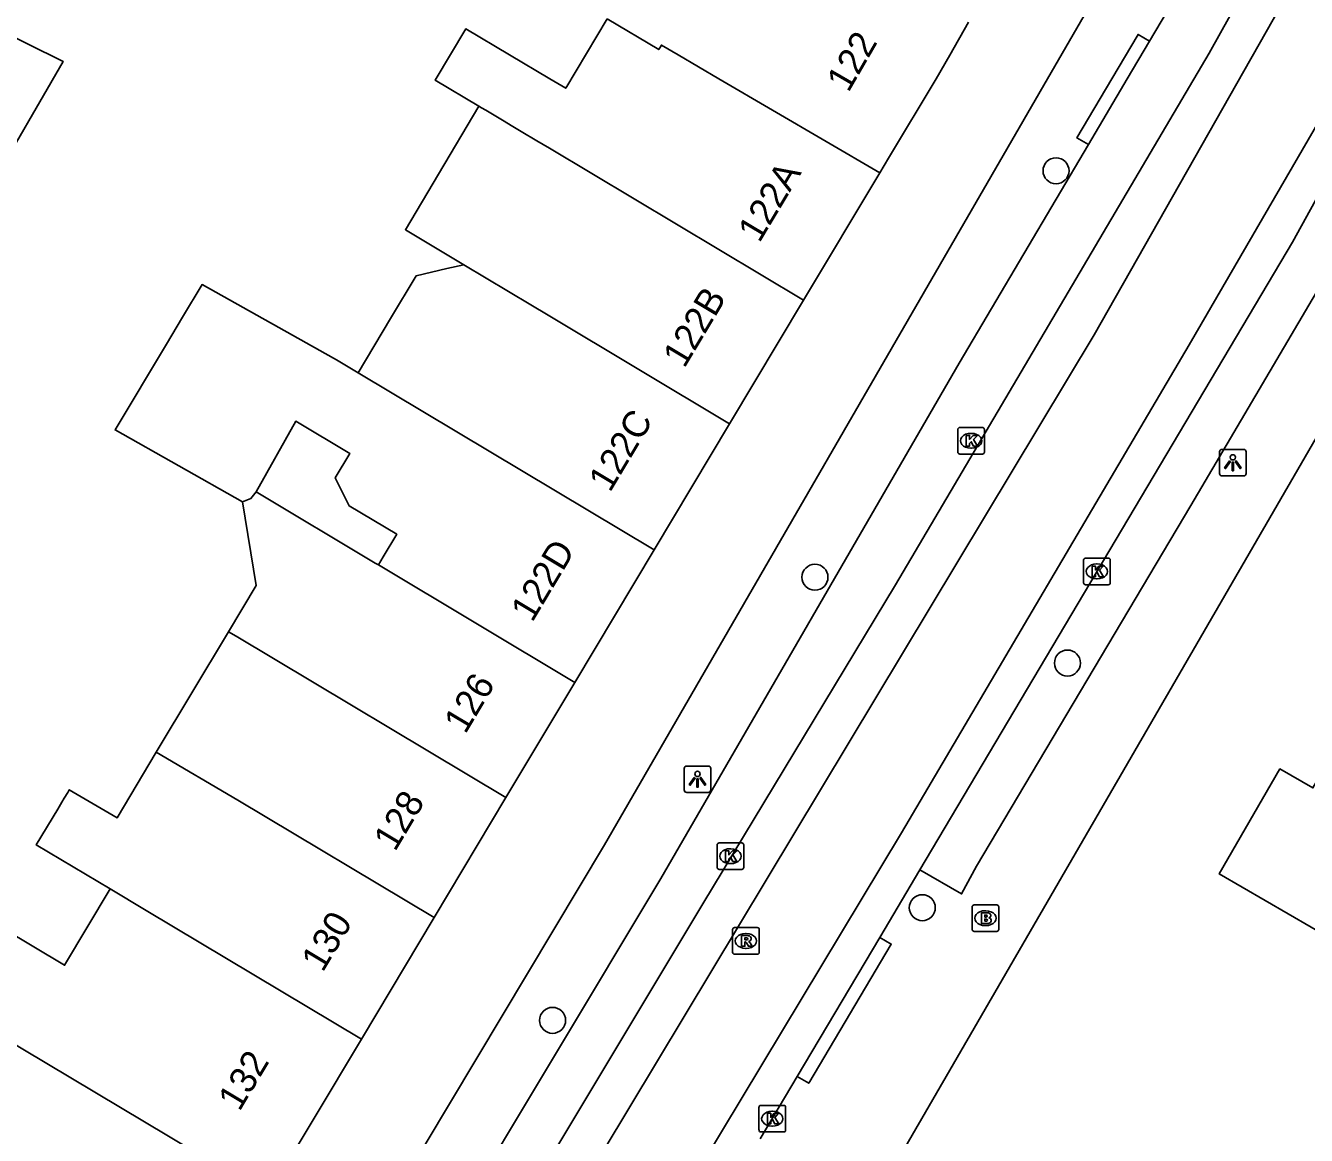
# Model space of a CAD drawing. Extents: x 160356 to 161355, y 381727 to 382845.
# Drawn here: x 160772.81 to 160820.98, y 382210.25 to 382252 of the extents above; entities that cross this region are included whole.
import ezdxf

# ---------------------------------------------------------------- set-up
doc = ezdxf.new("R2010")
doc.units = 0
for name, color, linetype in [('IMGEO_Boom', 7, 'Continuous'), ('IMGEO_Brandkraan', 7, 'Continuous'), ('IMGEO_Kolk', 7, 'Continuous'), ('IMGEO_Lichtpunt', 7, 'Continuous'), ('IMGEO_Pand', 7, 'Continuous'), ('IMGEO_Pand_nummerreeks', 7, 'Continuous'), ('IMGEO_Rijbaan_lokaal_gesloten', 7, 'Continuous'), ('IMGEO_Rioolput', 7, 'Continuous'), ('IMGEO_Voetpad_open', 7, 'Continuous')]:
    doc.layers.add(name, color=color, linetype=linetype)

msp = doc.modelspace()

# ---------------------------------------------------------------- linework, layer by layer
at = {"layer": 'IMGEO_Boom'}
for centre in [(160811.559, 382246.539), (160802.493, 382231.247), (160811.989, 382228.019), (160806.531, 382218.816), (160792.627, 382214.578)]:
    msp.add_circle(centre, 0.489, dxfattribs=at)
at = {"layer": 'IMGEO_Brandkraan'}
for p, q in [((160808.404, 382217.995), (160808.404, 382218.847)), ((160808.479, 382218.921), (160809.331, 382218.921)), ((160809.405, 382218.847), (160809.405, 382217.995)), ((160808.892, 382218.701), (160808.917, 382218.701)), ((160809.331, 382217.921), (160808.479, 382217.921)), ((160808.915, 382218.141), (160808.89, 382218.141))]:
    msp.add_line(p, q, dxfattribs=at)
for points in [[(160808.404, 382217.995), (160808.404, 382218.847)], [(160808.479, 382218.921), (160809.331, 382218.921)], [(160809.405, 382218.847), (160809.405, 382217.995)], [(160808.752, 382218.621), (160808.752, 382218.221), (160808.965, 382218.221)], [(160808.983, 382218.621), (160808.752, 382218.621)], [(160808.931, 382218.54), (160808.877, 382218.54), (160808.877, 382218.464)], [(160808.877, 382218.464), (160808.93, 382218.464)], [(160808.939, 382218.388), (160808.877, 382218.388), (160808.877, 382218.307)], [(160808.877, 382218.307), (160808.939, 382218.307)], [(160809.331, 382217.921), (160808.479, 382217.921)]]:
    msp.add_lwpolyline(points, dxfattribs=at)
for centre, radius, start, end in [((160808.481, 382218.845), 0.0765, 91.552, 178.448), ((160808.481, 382218.845), 0.0765, 91.552, 178.448), ((160809.329, 382218.845), 0.0765, 1.552, 88.448), ((160809.329, 382218.845), 0.0765, 1.552, 88.448), ((160808.932, 382218.502), 0.0379, 267.8285, 90.9355), ((160808.94, 382218.347), 0.0404, 269.8759, 90.5077), ((160808.971, 382218.472), 0.251, 268.6676, 293.5347), ((160808.987, 382218.476), 0.145, 59.4692, 91.5367), ((160809.012, 382218.523), 0.0922, 285.5137, 58.1501), ((160809.017, 382218.331), 0.105, 301.3115, 78.989), ((160808.481, 382217.997), 0.0765, 181.552, 268.448), ((160808.481, 382217.997), 0.0765, 181.552, 268.448), ((160809.329, 382217.997), 0.0765, 271.552, 358.448), ((160809.329, 382217.997), 0.0765, 271.552, 358.448)]:
    msp.add_arc(centre, radius, start, end, dxfattribs=at)
for centre, major_axis, ratio, start_param, end_param in [((160808.891, 382218.421), (-0.387, 0.002), 0.722429, 4.712389, 7.853982), ((160808.916, 382218.421), (-0.39, 0.002), 0.717154, 1.570796, 4.712389)]:
    msp.add_ellipse(centre, major_axis=major_axis, ratio=ratio, start_param=start_param, end_param=end_param, dxfattribs=at)
at = {"layer": 'IMGEO_Kolk'}
for p, q in [((160807.865, 382235.955), (160807.865, 382236.807)), ((160807.94, 382236.881), (160808.792, 382236.881)), ((160808.353, 382236.661), (160808.378, 382236.661)), ((160808.866, 382236.807), (160808.866, 382235.955)), ((160808.376, 382236.101), (160808.351, 382236.101)), ((160808.792, 382235.881), (160807.94, 382235.881)), ((160812.598, 382231.042), (160812.598, 382231.894)), ((160812.673, 382231.968), (160813.525, 382231.968)), ((160813.086, 382231.748), (160813.111, 382231.748)), ((160813.599, 382231.894), (160813.599, 382231.042)), ((160813.525, 382230.968), (160812.673, 382230.968)), ((160813.109, 382231.188), (160813.084, 382231.188)), ((160798.814, 382220.328), (160798.814, 382221.18)), ((160798.889, 382221.254), (160799.741, 382221.254)), ((160799.815, 382221.18), (160799.815, 382220.328)), ((160799.302, 382221.034), (160799.327, 382221.034)), ((160799.741, 382220.254), (160798.889, 382220.254)), ((160799.325, 382220.474), (160799.3, 382220.474)), ((160800.389, 382210.454), (160800.389, 382211.306)), ((160800.464, 382211.38), (160801.316, 382211.38)), ((160800.877, 382211.16), (160800.902, 382211.16)), ((160801.39, 382211.306), (160801.39, 382210.454)), ((160800.9, 382210.6), (160800.875, 382210.6)), ((160801.316, 382210.38), (160800.464, 382210.38))]:
    msp.add_line(p, q, dxfattribs=at)
for points in [[(160807.865, 382235.955), (160807.865, 382236.807)], [(160807.94, 382236.881), (160808.792, 382236.881)], [(160808.186, 382236.581), (160808.309, 382236.581), (160808.309, 382236.43), (160808.439, 382236.581), (160808.603, 382236.581), (160808.457, 382236.43), (160808.61, 382236.181), (160808.458, 382236.181), (160808.373, 382236.345), (160808.309, 382236.278), (160808.309, 382236.181), (160808.186, 382236.181), (160808.186, 382236.581)], [(160808.866, 382236.807), (160808.866, 382235.955)], [(160808.792, 382235.881), (160807.94, 382235.881)], [(160812.598, 382231.042), (160812.598, 382231.894)], [(160812.673, 382231.968), (160813.525, 382231.968)], [(160813.599, 382231.894), (160813.599, 382231.042)], [(160812.919, 382231.668), (160813.042, 382231.668), (160813.042, 382231.517), (160813.172, 382231.668), (160813.336, 382231.668), (160813.19, 382231.517), (160813.343, 382231.268), (160813.191, 382231.268), (160813.106, 382231.432), (160813.042, 382231.365), (160813.042, 382231.268), (160812.919, 382231.268), (160812.919, 382231.668)], [(160813.525, 382230.968), (160812.673, 382230.968)], [(160798.814, 382220.328), (160798.814, 382221.18)], [(160798.889, 382221.254), (160799.741, 382221.254)], [(160799.815, 382221.18), (160799.815, 382220.328)], [(160799.135, 382220.954), (160799.258, 382220.954), (160799.258, 382220.803), (160799.388, 382220.954), (160799.552, 382220.954), (160799.406, 382220.803), (160799.559, 382220.554), (160799.407, 382220.554), (160799.322, 382220.718), (160799.258, 382220.651), (160799.258, 382220.554), (160799.135, 382220.554), (160799.135, 382220.954)], [(160799.741, 382220.254), (160798.889, 382220.254)], [(160800.389, 382210.454), (160800.389, 382211.306)], [(160800.464, 382211.38), (160801.316, 382211.38)], [(160800.71, 382211.08), (160800.833, 382211.08), (160800.833, 382210.929), (160800.963, 382211.08), (160801.127, 382211.08), (160800.981, 382210.929), (160801.134, 382210.68), (160800.982, 382210.68), (160800.897, 382210.844), (160800.833, 382210.777), (160800.833, 382210.68), (160800.71, 382210.68), (160800.71, 382211.08)], [(160801.39, 382211.306), (160801.39, 382210.454)], [(160801.316, 382210.38), (160800.464, 382210.38)]]:
    msp.add_lwpolyline(points, dxfattribs=at)
for centre, start, end in [((160807.942, 382236.805), 91.552, 178.448), ((160807.942, 382236.805), 91.552, 178.448), ((160808.79, 382236.805), 1.552, 88.448), ((160808.79, 382236.805), 1.552, 88.448), ((160807.942, 382235.957), 181.552, 268.448), ((160807.942, 382235.957), 181.552, 268.448), ((160808.79, 382235.957), 271.552, 358.448), ((160808.79, 382235.957), 271.552, 358.448), ((160812.675, 382231.892), 91.552, 178.448), ((160812.675, 382231.892), 91.552, 178.448), ((160813.523, 382231.892), 1.552, 88.448), ((160813.523, 382231.892), 1.552, 88.448), ((160812.675, 382231.044), 181.552, 268.448), ((160812.675, 382231.044), 181.552, 268.448), ((160813.523, 382231.044), 271.552, 358.448), ((160813.523, 382231.044), 271.552, 358.448), ((160798.891, 382221.178), 91.552, 178.448), ((160798.891, 382221.178), 91.552, 178.448), ((160799.739, 382221.178), 1.552, 88.448), ((160799.739, 382221.178), 1.552, 88.448), ((160798.891, 382220.33), 181.552, 268.448), ((160798.891, 382220.33), 181.552, 268.448), ((160799.739, 382220.33), 271.552, 358.448), ((160799.739, 382220.33), 271.552, 358.448), ((160800.466, 382211.304), 91.552, 178.448), ((160800.466, 382211.304), 91.552, 178.448), ((160801.314, 382211.304), 1.552, 88.448), ((160801.314, 382211.304), 1.552, 88.448), ((160800.466, 382210.456), 181.552, 268.448), ((160800.466, 382210.456), 181.552, 268.448), ((160801.314, 382210.456), 271.552, 358.448), ((160801.314, 382210.456), 271.552, 358.448)]:
    msp.add_arc(centre, 0.0765, start, end, dxfattribs=at)
for centre, major_axis, ratio, start_param, end_param in [((160808.352, 382236.381), (-0.387, 0.002), 0.722429, 4.712389, 7.853982), ((160808.377, 382236.381), (-0.39, 0.002), 0.717154, 1.570796, 4.712389), ((160813.085, 382231.468), (-0.387, 0.002), 0.722429, 4.712389, 7.853982), ((160813.11, 382231.468), (-0.39, 0.002), 0.717154, 1.570796, 4.712389), ((160799.301, 382220.754), (-0.387, 0.002), 0.722429, 4.712389, 7.853982), ((160799.326, 382220.754), (-0.39, 0.002), 0.717154, 1.570796, 4.712389), ((160800.876, 382210.88), (-0.387, 0.002), 0.722429, 4.712389, 7.853982), ((160800.901, 382210.88), (-0.39, 0.002), 0.717154, 1.570796, 4.712389)]:
    msp.add_ellipse(centre, major_axis=major_axis, ratio=ratio, start_param=start_param, end_param=end_param, dxfattribs=at)
at = {"layer": 'IMGEO_Lichtpunt'}
for p, q in [((160818.613, 382236.056), (160817.805, 382236.056)), ((160818.613, 382236.056), (160817.805, 382236.056)), ((160817.711, 382235.961), (160817.711, 382235.154)), ((160817.711, 382235.961), (160817.711, 382235.154)), ((160818.707, 382235.154), (160818.707, 382235.961)), ((160818.707, 382235.154), (160818.707, 382235.961)), ((160817.805, 382235.06), (160818.613, 382235.06)), ((160817.805, 382235.06), (160818.613, 382235.06)), ((160797.578, 382224.051), (160797.578, 382223.244)), ((160797.578, 382224.051), (160797.578, 382223.244)), ((160798.48, 382224.146), (160797.672, 382224.146)), ((160798.48, 382224.146), (160797.672, 382224.146)), ((160798.574, 382223.244), (160798.574, 382224.051)), ((160798.574, 382223.244), (160798.574, 382224.051)), ((160797.672, 382223.15), (160798.48, 382223.15)), ((160797.672, 382223.15), (160798.48, 382223.15))]:
    msp.add_line(p, q, dxfattribs=at)
for points in [[(160818.085, 382235.625), (160818.124, 382235.597), (160817.936, 382235.335), (160817.898, 382235.362), (160818.085, 382235.625)], [(160818.187, 382235.577), (160818.234, 382235.577), (160818.234, 382235.255), (160818.187, 382235.255), (160818.187, 382235.577)], [(160818.297, 382235.597), (160818.335, 382235.624), (160818.522, 382235.362), (160818.483, 382235.334), (160818.297, 382235.597)], [(160797.952, 382223.715), (160797.991, 382223.687), (160797.803, 382223.425), (160797.765, 382223.452), (160797.952, 382223.715)], [(160798.054, 382223.667), (160798.101, 382223.667), (160798.101, 382223.345), (160798.054, 382223.345), (160798.054, 382223.667)], [(160798.164, 382223.687), (160798.202, 382223.714), (160798.389, 382223.452), (160798.35, 382223.424), (160798.164, 382223.687)]]:
    msp.add_lwpolyline(points, dxfattribs=at)
for centre in [(160818.21, 382235.759), (160798.077, 382223.849)]:
    msp.add_circle(centre, 0.0994, dxfattribs=at)
for centre, start, end in [((160817.805, 382235.961), 90, 180), ((160817.805, 382235.961), 90, 180), ((160818.613, 382235.961), 0, 90), ((160818.613, 382235.961), 0, 90), ((160817.805, 382235.154), 180, 270), ((160817.805, 382235.154), 180, 270), ((160818.613, 382235.154), 270, 0), ((160818.613, 382235.154), 270, 360), ((160797.672, 382224.051), 90, 180), ((160797.672, 382224.051), 90, 180), ((160798.48, 382224.051), 0, 90), ((160798.48, 382224.051), 0, 90), ((160797.672, 382223.244), 180, 270), ((160797.672, 382223.244), 180, 270), ((160798.48, 382223.244), 270, 0), ((160798.48, 382223.244), 270, 360)]:
    msp.add_arc(centre, 0.0946, start, end, dxfattribs=at)
at = {"layer": 'IMGEO_Pand'}
for points in [[(160771.5, 382251.991), (160774.219, 382250.65), (160771.439, 382245.863), (160768.823, 382247.382)], [(160789.853, 382248.964), (160788.207, 382249.949), (160789.36, 382251.877), (160791.004, 382250.9), (160792.519, 382250), (160793.124, 382249.641), (160794.68, 382252.259)], [(160804.93, 382246.459), (160798.876, 382250), (160797.346, 382250.895), (160796.718, 382251.27), (160796.617, 382251.1), (160794.68, 382252.259)], [(160808.268, 382252.126), (160807.561, 382250.892), (160807.05, 382250), (160805.262, 382247.012), (160804.93, 382246.459)], [(160789.288, 382243.004), (160787.091, 382244.319), (160788.333, 382246.408), (160789.853, 382248.964)], [(160789.853, 382248.964), (160789.955, 382248.911), (160790.114, 382248.816), (160790.428, 382248.628), (160790.74, 382248.441), (160791.128, 382248.209), (160791.445, 382248.02), (160792.035, 382247.666), (160792.51, 382247.383), (160802.064, 382241.667)], [(160804.93, 382246.459), (160802.064, 382241.667)], [(160785.313, 382238.942), (160786.535, 382240.986), (160787.496, 382242.591), (160788.65, 382242.857), (160789.288, 382243.004)], [(160799.285, 382237.023), (160792.458, 382241.108), (160791.811, 382241.495), (160789.288, 382243.004)], [(160780.962, 382234.089), (160776.175, 382236.79), (160778.105, 382240.017), (160778.709, 382241.027), (160779.444, 382242.256), (160784.386, 382239.485), (160784.496, 382239.431), (160785.313, 382238.942)], [(160802.064, 382241.667), (160799.285, 382237.023)], [(160796.448, 382232.281), (160785.313, 382238.942)], [(160781.48, 382234.462), (160782.969, 382237.116), (160784.995, 382235.904), (160784.449, 382234.992), (160784.982, 382233.928), (160786.766, 382232.863), (160786.258, 382232.013), (160786.077, 382231.711)], [(160799.285, 382237.023), (160796.448, 382232.281)], [(160781.48, 382234.462), (160781.28, 382234.213), (160780.962, 382234.089)], [(160786.077, 382231.711), (160785.957, 382231.783), (160781.48, 382234.462)], [(160780.433, 382229.197), (160781.477, 382230.941), (160780.962, 382234.089)], [(160796.448, 382232.281), (160793.463, 382227.292)], [(160793.463, 382227.292), (160786.077, 382231.711)], [(160777.724, 382224.668), (160780.433, 382229.197)], [(160780.433, 382229.197), (160780.725, 382229.032), (160790.872, 382222.961)], [(160823.697, 382227.602), (160821.218, 382223.321), (160819.982, 382224.036), (160817.697, 382220.088), (160822.024, 382217.583), (160824.232, 382216.304), (160829.536, 382213.233), (160832.595, 382218.516), (160834.328, 382221.509), (160832.522, 382222.555)], [(160793.463, 382227.292), (160790.872, 382222.961)], [(160775.984, 382219.52), (160773.209, 382221.177), (160774.016, 382222.525), (160774.172, 382222.785), (160774.263, 382222.938), (160774.393, 382223.155), (160774.451, 382223.252), (160776.245, 382222.196), (160777.724, 382224.668)], [(160788.171, 382218.448), (160780.785, 382222.867), (160777.724, 382224.668)], [(160790.872, 382222.961), (160788.171, 382218.448)], [(160771.727, 382214.075), (160770.155, 382215.014), (160771.959, 382218.034), (160774.272, 382216.652), (160775.984, 382219.52)], [(160775.984, 382219.52), (160777.344, 382218.708), (160785.436, 382213.876)], [(160788.171, 382218.448), (160785.436, 382213.876)], [(160771.727, 382214.075), (160781.915, 382207.991)], [(160785.436, 382213.876), (160781.915, 382207.991)]]:
    msp.add_lwpolyline(points, dxfattribs=at)
at = {"layer": 'IMGEO_Rijbaan_lokaal_gesloten'}
for points in [[(160871.535, 382363.229), (160868.864, 382355.162), (160862.656, 382339.12), (160850.947, 382313.328), (160845.281, 382301.287), (160837.239, 382284.953), (160826.989, 382265.037), (160812.989, 382240.37), (160784.239, 382192.537), (160777.906, 382181.828), (160776.425, 382182.776)], [(160874.812, 382362.252), (160874.567, 382361.431), (160873.42, 382357.694), (160870.928, 382350.579), (160869.059, 382345.759), (160864.338, 382334.874), (160859.092, 382322.809), (160853.059, 382309.759), (160846.567, 382296.087), (160839.879, 382282.612), (160835.649, 382274.12), (160830.666, 382264.645), (160824.699, 382254.022), (160816.567, 382239.989), (160805.748, 382221.628), (160792.985, 382200.423), (160781.379, 382180.62), (160782.592, 382179.909)], [(160781.786, 382191.466), (160786.323, 382199.028), (160798.28, 382218.963), (160805.521, 382230.961), (160817.325, 382250.962), (160826.186, 382266.882), (160838.167, 382290.047), (160842.376, 382298.812)], [(160806.44, 382220.243), (160820.447, 382243.859), (160823.843, 382250), (160824.345, 382250.697)], [(160804.931, 382217.699), (160806.44, 382220.243)], [(160801.83, 382212.468), (160804.931, 382217.699)], [(160800.434, 382210.12), (160801.83, 382212.468)]]:
    msp.add_lwpolyline(points, dxfattribs=at)
at = {"layer": 'IMGEO_Rioolput'}
for p, q in [((160799.398, 382217.14), (160799.398, 382217.992)), ((160799.473, 382218.066), (160800.325, 382218.066)), ((160799.886, 382217.846), (160799.911, 382217.846)), ((160800.399, 382217.992), (160800.399, 382217.14)), ((160799.909, 382217.286), (160799.884, 382217.286)), ((160800.325, 382217.066), (160799.473, 382217.066))]:
    msp.add_line(p, q, dxfattribs=at)
for points in [[(160799.398, 382217.14), (160799.398, 382217.992)], [(160799.473, 382218.066), (160800.325, 382218.066)], [(160799.987, 382217.764), (160799.735, 382217.766), (160799.735, 382217.366)], [(160800.399, 382217.992), (160800.399, 382217.14)], [(160799.735, 382217.366), (160799.859, 382217.366), (160799.859, 382217.528), (160799.87, 382217.528)], [(160799.913, 382217.685), (160799.859, 382217.685), (160799.859, 382217.604)], [(160799.859, 382217.604), (160799.911, 382217.604)], [(160799.917, 382217.499), (160799.988, 382217.366), (160800.128, 382217.366), (160800.063, 382217.492)], [(160800.325, 382217.066), (160799.473, 382217.066)]]:
    msp.add_lwpolyline(points, dxfattribs=at)
for centre, radius, start, end in [((160799.475, 382217.99), 0.0765, 91.552, 178.448), ((160799.475, 382217.99), 0.0765, 91.552, 178.448), ((160799.986, 382217.654), 0.109, 350.3612, 89.416), ((160800.323, 382217.99), 0.0765, 1.552, 88.448), ((160800.323, 382217.99), 0.0765, 1.552, 88.448), ((160799.869, 382217.475), 0.0533, 26.0293, 88.6989), ((160799.895, 382217.793), 0.19, 274.7715, 282.9687), ((160799.919, 382217.589), 0.0964, 77.0061, 93.1865), ((160799.933, 382217.646), 0.0378, 276.6634, 79.6772), ((160799.984, 382217.654), 0.112, 277.5842, 350.9817), ((160799.968, 382217.439), 0.108, 29.5134, 73.7905), ((160799.475, 382217.142), 0.0765, 181.552, 268.448), ((160799.475, 382217.142), 0.0765, 181.552, 268.448), ((160800.323, 382217.142), 0.0765, 271.552, 358.448), ((160800.323, 382217.142), 0.0765, 271.552, 358.448)]:
    msp.add_arc(centre, radius, start, end, dxfattribs=at)
for centre, major_axis, ratio, start_param, end_param in [((160799.885, 382217.566), (-0.387, 0.002), 0.722429, 4.712389, 7.853982), ((160799.91, 382217.566), (-0.39, 0.002), 0.717154, 1.570796, 4.712389)]:
    msp.add_ellipse(centre, major_axis=major_axis, ratio=ratio, start_param=start_param, end_param=end_param, dxfattribs=at)
at = {"layer": 'IMGEO_Voetpad_open'}
for points in [[(160772.407, 382184.113), (160794.573, 382221.181), (160811.234, 382250), (160815.558, 382257.479), (160828.746, 382282.08), (160838.339, 382300.821), (160840.283, 382305.069), (160844.409, 382314.087)], [(160815.075, 382251.417), (160816.429, 382253.709), (160820.834, 382261.421), (160823.877, 382267.074), (160829.617, 382277.989), (160839.013, 382296.685)], [(160786.376, 382176.128), (160829.161, 382250), (160830.042, 382251.522)], [(160812.776, 382247.525), (160812.345, 382247.775), (160813.659, 382250), (160814.643, 382251.667), (160815.075, 382251.417)], [(160815.075, 382251.417), (160814.238, 382250), (160812.776, 382247.525)], [(160781.963, 382193.031), (160781.646, 382194.422), (160781.859, 382195.236), (160784.85, 382200.156), (160796.693, 382219.912), (160807.918, 382239.299), (160812.776, 382247.525)], [(160824.181, 382246.765), (160816.635, 382233.947), (160808.563, 382220.384), (160808.01, 382219.333), (160806.44, 382220.243)], [(160804.931, 382217.699), (160805.361, 382217.445), (160802.26, 382212.214), (160801.83, 382212.468)]]:
    msp.add_lwpolyline(points, dxfattribs=at)

# ---------------------------------------------------------------- texts
at = {"layer": 'IMGEO_Pand_nummerreeks'}
for s, rotation, p in [('122', 59.96, (160803.75, 382249.452)), ('122A', 59.1178, (160800.402, 382243.796)), ('122B', 59.1063, (160797.579, 382239.079)), ('122C', 59.1063, (160794.784, 382234.408)), ('122D', 59.1063, (160791.86, 382229.52)), ('126', 59.1063, (160789.343, 382225.316)), ('128', 59.1067, (160786.7, 382220.897)), ('130', 59.1063, (160783.981, 382216.354)), ('132', 59.1063, (160780.85, 382211.12))]:
    msp.add_text(s, height=1, rotation=rotation, dxfattribs=at).set_placement(p)

doc.saveas('drawing.dxf')
